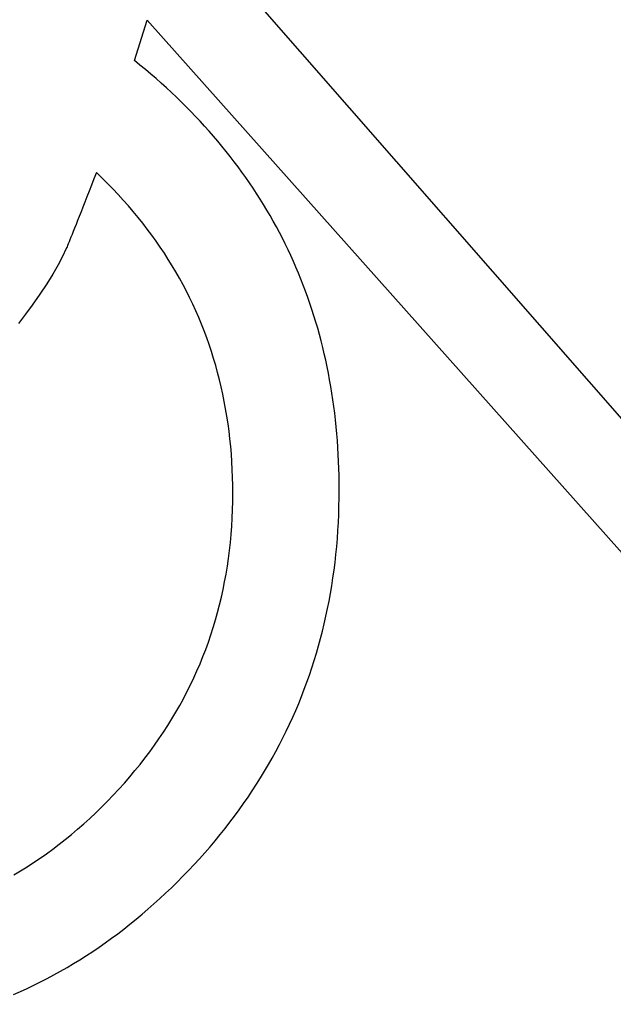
# Model space of a CAD drawing. Extents: x 99998.9 to 100095.7, y 99995 to 100010.7.
# Drawn here: x 100060.8748 to 100060.9184, y 100003.5872 to 100003.6586 of the extents above; entities that cross this region are included whole.
import ezdxf

# ---------------------------------------------------------------- set-up
doc = ezdxf.new("R2010")
doc.units = 0
doc.layers.add('TR_SN_ConstructionSigns', color=7, linetype='Continuous')

msp = doc.modelspace()

# ---------------------------------------------------------------- linework, layer by layer
at = {"layer": 'TR_SN_ConstructionSigns'}
for p, q in [((100060.88686, 100003.666085), (100060.92445, 100003.623085)), ((100060.883252, 100003.655633), (100060.884183, 100003.658602)), ((100060.884183, 100003.658602), (100060.922817, 100003.615244)), ((100060.883655, 100003.655307), (100060.883252, 100003.655633)), ((100060.884053, 100003.654979), (100060.883655, 100003.655307)), ((100060.884445, 100003.654648), (100060.884053, 100003.654979)), ((100060.884831, 100003.654314), (100060.884445, 100003.654648)), ((100060.885212, 100003.653978), (100060.884831, 100003.654314)), ((100060.885588, 100003.653639), (100060.885212, 100003.653978)), ((100060.885958, 100003.653297), (100060.885588, 100003.653639)), ((100060.886322, 100003.652952), (100060.885958, 100003.653297)), ((100060.886682, 100003.652605), (100060.886322, 100003.652952)), ((100060.887035, 100003.652255), (100060.886682, 100003.652605)), ((100060.887383, 100003.651902), (100060.887035, 100003.652255)), ((100060.887726, 100003.651546), (100060.887383, 100003.651902)), ((100060.888063, 100003.651188), (100060.887726, 100003.651546)), ((100060.888395, 100003.650827), (100060.888063, 100003.651188)), ((100060.888721, 100003.650463), (100060.888395, 100003.650827)), ((100060.889042, 100003.650097), (100060.888721, 100003.650463)), ((100060.889357, 100003.649727), (100060.889042, 100003.650097)), ((100060.889667, 100003.649355), (100060.889357, 100003.649727)), ((100060.889971, 100003.648981), (100060.889667, 100003.649355)), ((100060.89027, 100003.648603), (100060.889971, 100003.648981)), ((100060.890563, 100003.648223), (100060.89027, 100003.648603)), ((100060.890851, 100003.64784), (100060.890563, 100003.648223)), ((100060.880456, 100003.647436), (100060.880272, 100003.64696)), ((100060.880869, 100003.647038), (100060.880456, 100003.647436)), ((100060.891134, 100003.647454), (100060.890851, 100003.64784)), ((100060.891411, 100003.647066), (100060.891134, 100003.647454)), ((100060.880272, 100003.64696), (100060.880095, 100003.646505)), ((100060.881273, 100003.646636), (100060.880869, 100003.647038)), ((100060.881668, 100003.64623), (100060.881273, 100003.646636)), ((100060.891682, 100003.646675), (100060.891411, 100003.647066)), ((100060.891948, 100003.646281), (100060.891682, 100003.646675)), ((100060.879927, 100003.646071), (100060.879766, 100003.645658)), ((100060.880095, 100003.646505), (100060.879927, 100003.646071)), ((100060.882055, 100003.645821), (100060.881668, 100003.64623)), ((100060.882433, 100003.645407), (100060.882055, 100003.645821)), ((100060.892208, 100003.645884), (100060.891948, 100003.646281)), ((100060.892463, 100003.645485), (100060.892208, 100003.645884)), ((100060.879613, 100003.645266), (100060.879468, 100003.644895)), ((100060.879766, 100003.645658), (100060.879613, 100003.645266)), ((100060.882802, 100003.64499), (100060.882433, 100003.645407)), ((100060.892713, 100003.645083), (100060.892463, 100003.645485)), ((100060.879332, 100003.644545), (100060.879202, 100003.644216)), ((100060.879468, 100003.644895), (100060.879332, 100003.644545)), ((100060.883162, 100003.644568), (100060.882802, 100003.64499)), ((100060.883514, 100003.644143), (100060.883162, 100003.644568)), ((100060.892957, 100003.644678), (100060.892713, 100003.645083)), ((100060.893195, 100003.644271), (100060.892957, 100003.644678)), ((100060.879081, 100003.643908), (100060.878968, 100003.643622)), ((100060.879202, 100003.644216), (100060.879081, 100003.643908)), ((100060.883857, 100003.643714), (100060.883514, 100003.644143)), ((100060.884192, 100003.64328), (100060.883857, 100003.643714)), ((100060.893428, 100003.643861), (100060.893195, 100003.644271)), ((100060.893656, 100003.643448), (100060.893428, 100003.643861)), ((100060.878766, 100003.643111), (100060.878676, 100003.642887)), ((100060.878863, 100003.643356), (100060.878766, 100003.643111)), ((100060.878968, 100003.643622), (100060.878863, 100003.643356)), ((100060.884517, 100003.642843), (100060.884192, 100003.64328)), ((100060.893878, 100003.643032), (100060.893656, 100003.643448)), ((100060.894094, 100003.642613), (100060.893878, 100003.643032)), ((100060.878455, 100003.642341), (100060.878397, 100003.642202)), ((100060.878521, 100003.642502), (100060.878455, 100003.642341)), ((100060.878595, 100003.642684), (100060.878521, 100003.642502)), ((100060.878676, 100003.642887), (100060.878595, 100003.642684)), ((100060.884835, 100003.642402), (100060.884517, 100003.642843)), ((100060.885143, 100003.641958), (100060.884835, 100003.642402)), ((100060.894306, 100003.642192), (100060.894094, 100003.642613)), ((100060.878246, 100003.641852), (100060.877982, 100003.641275)), ((100060.878272, 100003.641908), (100060.878246, 100003.641852)), ((100060.878306, 100003.641985), (100060.878272, 100003.641908)), ((100060.878348, 100003.642083), (100060.878306, 100003.641985)), ((100060.878397, 100003.642202), (100060.878348, 100003.642083)), ((100060.885443, 100003.641509), (100060.885143, 100003.641958)), ((100060.894511, 100003.641768), (100060.894306, 100003.642192)), ((100060.894711, 100003.641342), (100060.894511, 100003.641768)), ((100060.877982, 100003.641275), (100060.877657, 100003.640652)), ((100060.885734, 100003.641056), (100060.885443, 100003.641509)), ((100060.886016, 100003.640599), (100060.885734, 100003.641056)), ((100060.894906, 100003.640912), (100060.894711, 100003.641342)), ((100060.895095, 100003.64048), (100060.894906, 100003.640912)), ((100060.877657, 100003.640652), (100060.877271, 100003.639982)), ((100060.88629, 100003.640139), (100060.886016, 100003.640599)), ((100060.886555, 100003.639674), (100060.88629, 100003.640139)), ((100060.895279, 100003.640045), (100060.895095, 100003.64048)), ((100060.877271, 100003.639982), (100060.876823, 100003.639266)), ((100060.886811, 100003.639206), (100060.886555, 100003.639674)), ((100060.895457, 100003.639608), (100060.895279, 100003.640045)), ((100060.89563, 100003.639168), (100060.895457, 100003.639608)), ((100060.876823, 100003.639266), (100060.876314, 100003.638504)), ((100060.887058, 100003.638733), (100060.886811, 100003.639206)), ((100060.887297, 100003.638257), (100060.887058, 100003.638733)), ((100060.895797, 100003.638725), (100060.89563, 100003.639168)), ((100060.895959, 100003.638279), (100060.895797, 100003.638725)), ((100060.876314, 100003.638504), (100060.875744, 100003.637695)), ((100060.887527, 100003.637777), (100060.887297, 100003.638257)), ((100060.896115, 100003.63783), (100060.895959, 100003.638279)), ((100060.875744, 100003.637695), (100060.87527, 100003.637051)), ((100060.887749, 100003.637293), (100060.887527, 100003.637777)), ((100060.887962, 100003.636805), (100060.887749, 100003.637293)), ((100060.896266, 100003.637379), (100060.896115, 100003.63783)), ((100060.896411, 100003.636925), (100060.896266, 100003.637379)), ((100060.87527, 100003.637051), (100060.874751, 100003.636366)), ((100060.888166, 100003.636313), (100060.887962, 100003.636805)), ((100060.896551, 100003.636468), (100060.896411, 100003.636925)), ((100060.888361, 100003.635817), (100060.888166, 100003.636313)), ((100060.888548, 100003.635317), (100060.888361, 100003.635817)), ((100060.896685, 100003.636009), (100060.896551, 100003.636468)), ((100060.896814, 100003.635547), (100060.896685, 100003.636009)), ((100060.888726, 100003.634814), (100060.888548, 100003.635317)), ((100060.896937, 100003.635082), (100060.896814, 100003.635547)), ((100060.888896, 100003.634306), (100060.888726, 100003.634814)), ((100060.897055, 100003.634614), (100060.896937, 100003.635082)), ((100060.897168, 100003.634144), (100060.897055, 100003.634614)), ((100060.889056, 100003.633795), (100060.888896, 100003.634306)), ((100060.889208, 100003.633279), (100060.889056, 100003.633795)), ((100060.897275, 100003.633671), (100060.897168, 100003.634144)), ((100060.897376, 100003.633195), (100060.897275, 100003.633671)), ((100060.889352, 100003.63276), (100060.889208, 100003.633279)), ((100060.897472, 100003.632716), (100060.897376, 100003.633195)), ((100060.889486, 100003.632237), (100060.889352, 100003.63276)), ((100060.889612, 100003.63171), (100060.889486, 100003.632237)), ((100060.897562, 100003.632235), (100060.897472, 100003.632716)), ((100060.88973, 100003.631178), (100060.889612, 100003.63171)), ((100060.897647, 100003.631751), (100060.897562, 100003.632235)), ((100060.897727, 100003.631264), (100060.897647, 100003.631751)), ((100060.889838, 100003.630643), (100060.88973, 100003.631178)), ((100060.897801, 100003.630775), (100060.897727, 100003.631264)), ((100060.889938, 100003.630104), (100060.889838, 100003.630643)), ((100060.890029, 100003.629562), (100060.889938, 100003.630104)), ((100060.897869, 100003.630283), (100060.897801, 100003.630775)), ((100060.897932, 100003.629788), (100060.897869, 100003.630283)), ((100060.890112, 100003.629015), (100060.890029, 100003.629562)), ((100060.89799, 100003.62929), (100060.897932, 100003.629788)), ((100060.890186, 100003.628464), (100060.890112, 100003.629015)), ((100060.898042, 100003.62879), (100060.89799, 100003.62929)), ((100060.898089, 100003.628286), (100060.898042, 100003.62879)), ((100060.890251, 100003.62791), (100060.890186, 100003.628464)), ((100060.89813, 100003.627781), (100060.898089, 100003.628286)), ((100060.890307, 100003.627351), (100060.890251, 100003.62791)), ((100060.890355, 100003.626789), (100060.890307, 100003.627351)), ((100060.898166, 100003.627272), (100060.89813, 100003.627781)), ((100060.898196, 100003.626761), (100060.898166, 100003.627272)), ((100060.890394, 100003.626222), (100060.890355, 100003.626789)), ((100060.89822, 100003.626247), (100060.898196, 100003.626761)), ((100060.890425, 100003.625652), (100060.890394, 100003.626222)), ((100060.89824, 100003.62573), (100060.89822, 100003.626247)), ((100060.890446, 100003.625078), (100060.890425, 100003.625652)), ((100060.898253, 100003.62521), (100060.89824, 100003.62573)), ((100060.898261, 100003.624688), (100060.898253, 100003.62521)), ((100060.890459, 100003.6245), (100060.890446, 100003.625078)), ((100060.890464, 100003.623918), (100060.890459, 100003.6245)), ((100060.898264, 100003.624163), (100060.898261, 100003.624688)), ((100060.890459, 100003.623306), (100060.890464, 100003.623918)), ((100060.89826, 100003.62356), (100060.898264, 100003.624163)), ((100060.890444, 100003.622699), (100060.890459, 100003.623306)), ((100060.89823, 100003.622364), (100060.898249, 100003.62296)), ((100060.898249, 100003.62296), (100060.89826, 100003.62356)), ((100060.890419, 100003.622096), (100060.890444, 100003.622699)), ((100060.898204, 100003.621771), (100060.89823, 100003.622364)), ((100060.890384, 100003.621498), (100060.890419, 100003.622096)), ((100060.898169, 100003.621181), (100060.898204, 100003.621771)), ((100060.890285, 100003.620312), (100060.890339, 100003.620903)), ((100060.890339, 100003.620903), (100060.890384, 100003.621498)), ((100060.898128, 100003.620594), (100060.898169, 100003.621181)), ((100060.89022, 100003.619726), (100060.890285, 100003.620312)), ((100060.898079, 100003.620011), (100060.898128, 100003.620594)), ((100060.890145, 100003.619143), (100060.89022, 100003.619726)), ((100060.897957, 100003.618854), (100060.898022, 100003.619431)), ((100060.898022, 100003.619431), (100060.898079, 100003.620011)), ((100060.890061, 100003.618565), (100060.890145, 100003.619143)), ((100060.897885, 100003.61828), (100060.897957, 100003.618854)), ((100060.889862, 100003.617421), (100060.889966, 100003.617991)), ((100060.889966, 100003.617991), (100060.890061, 100003.618565)), ((100060.897806, 100003.61771), (100060.897885, 100003.61828)), ((100060.889748, 100003.616855), (100060.889862, 100003.617421)), ((100060.897719, 100003.617143), (100060.897806, 100003.61771)), ((100060.889623, 100003.616293), (100060.889748, 100003.616855)), ((100060.897521, 100003.616018), (100060.897624, 100003.616579)), ((100060.897624, 100003.616579), (100060.897719, 100003.617143)), ((100060.889489, 100003.615735), (100060.889623, 100003.616293)), ((100060.897412, 100003.615461), (100060.897521, 100003.616018)), ((100060.889191, 100003.614632), (100060.889345, 100003.615181)), ((100060.889345, 100003.615181), (100060.889489, 100003.615735)), ((100060.897294, 100003.614907), (100060.897412, 100003.615461)), ((100060.889027, 100003.614087), (100060.889191, 100003.614632)), ((100060.897169, 100003.614356), (100060.897294, 100003.614907)), ((100060.888853, 100003.613545), (100060.889027, 100003.614087)), ((100060.896896, 100003.613264), (100060.897036, 100003.613808)), ((100060.897036, 100003.613808), (100060.897169, 100003.614356)), ((100060.888475, 100003.612475), (100060.888669, 100003.613008)), ((100060.888669, 100003.613008), (100060.888853, 100003.613545)), ((100060.896748, 100003.612723), (100060.896896, 100003.613264)), ((100060.888271, 100003.611946), (100060.888475, 100003.612475)), ((100060.896593, 100003.612185), (100060.896748, 100003.612723)), ((100060.888057, 100003.611421), (100060.888271, 100003.611946)), ((100060.89626, 100003.611119), (100060.89643, 100003.611651)), ((100060.89643, 100003.611651), (100060.896593, 100003.612185)), ((100060.8876, 100003.610384), (100060.887834, 100003.6109)), ((100060.887834, 100003.6109), (100060.888057, 100003.611421)), ((100060.896081, 100003.610591), (100060.89626, 100003.611119)), ((100060.887356, 100003.609871), (100060.8876, 100003.610384)), ((100060.895896, 100003.610067), (100060.896081, 100003.610591)), ((100060.887103, 100003.609363), (100060.887356, 100003.609871)), ((100060.895502, 100003.609027), (100060.895703, 100003.609545)), ((100060.895703, 100003.609545), (100060.895896, 100003.610067)), ((100060.886566, 100003.608358), (100060.886839, 100003.608859)), ((100060.886839, 100003.608859), (100060.887103, 100003.609363)), ((100060.895293, 100003.608512), (100060.895502, 100003.609027)), ((100060.886282, 100003.607862), (100060.886566, 100003.608358)), ((100060.894854, 100003.607492), (100060.895077, 100003.608)), ((100060.895077, 100003.608), (100060.895293, 100003.608512)), ((100060.885686, 100003.606883), (100060.885989, 100003.60737)), ((100060.885989, 100003.60737), (100060.886282, 100003.607862)), ((100060.894623, 100003.606987), (100060.894854, 100003.607492)), ((100060.885373, 100003.606399), (100060.885686, 100003.606883)), ((100060.894384, 100003.606485), (100060.894623, 100003.606987)), ((100060.884716, 100003.605444), (100060.885049, 100003.605919)), ((100060.885049, 100003.605919), (100060.885373, 100003.606399)), ((100060.893884, 100003.605491), (100060.894137, 100003.605986)), ((100060.894137, 100003.605986), (100060.894384, 100003.606485)), ((100060.884373, 100003.604972), (100060.884716, 100003.605444)), ((100060.893622, 100003.604998), (100060.893884, 100003.605491)), ((100060.883657, 100003.604042), (100060.88402, 100003.604505)), ((100060.88402, 100003.604505), (100060.884373, 100003.604972)), ((100060.893076, 100003.604024), (100060.893353, 100003.604509)), ((100060.893353, 100003.604509), (100060.893622, 100003.604998)), ((100060.883284, 100003.603583), (100060.883657, 100003.604042)), ((100060.892792, 100003.603541), (100060.893076, 100003.604024)), ((100060.882509, 100003.602677), (100060.882902, 100003.603128)), ((100060.882902, 100003.603128), (100060.883284, 100003.603583)), ((100060.892201, 100003.602586), (100060.8925, 100003.603062)), ((100060.8925, 100003.603062), (100060.892792, 100003.603541)), ((100060.881693, 100003.601788), (100060.882106, 100003.60223)), ((100060.882106, 100003.60223), (100060.882509, 100003.602677)), ((100060.891894, 100003.602114), (100060.892201, 100003.602586)), ((100060.881271, 100003.601349), (100060.881693, 100003.601788)), ((100060.891258, 100003.601178), (100060.89158, 100003.601644)), ((100060.89158, 100003.601644), (100060.891894, 100003.602114)), ((100060.880408, 100003.600497), (100060.880841, 100003.600918)), ((100060.880841, 100003.600918), (100060.881271, 100003.601349)), ((100060.890928, 100003.600716), (100060.891258, 100003.601178)), ((100060.879528, 100003.599685), (100060.87997, 100003.600086)), ((100060.87997, 100003.600086), (100060.880408, 100003.600497)), ((100060.890246, 100003.5998), (100060.890591, 100003.600256)), ((100060.890591, 100003.600256), (100060.890928, 100003.600716)), ((100060.879083, 100003.599294), (100060.879528, 100003.599685)), ((100060.889893, 100003.599347), (100060.890246, 100003.5998)), ((100060.878179, 100003.598543), (100060.878633, 100003.598913)), ((100060.878633, 100003.598913), (100060.879083, 100003.599294)), ((100060.889166, 100003.59845), (100060.889533, 100003.598897)), ((100060.889533, 100003.598897), (100060.889893, 100003.599347)), ((100060.87726, 100003.597832), (100060.877721, 100003.598183)), ((100060.877721, 100003.598183), (100060.878179, 100003.598543)), ((100060.888408, 100003.597567), (100060.888791, 100003.598007)), ((100060.888791, 100003.598007), (100060.889166, 100003.59845)), ((100060.876324, 100003.597163), (100060.876794, 100003.597492)), ((100060.876794, 100003.597492), (100060.87726, 100003.597832)), ((100060.888018, 100003.59713), (100060.888408, 100003.597567)), ((100060.87489, 100003.596234), (100060.875372, 100003.596533)), ((100060.875372, 100003.596533), (100060.87585, 100003.596843)), ((100060.87585, 100003.596843), (100060.876324, 100003.597163)), ((100060.887214, 100003.596266), (100060.88762, 100003.596697)), ((100060.88762, 100003.596697), (100060.888018, 100003.59713)), ((100060.874404, 100003.595945), (100060.87489, 100003.596234)), ((100060.886383, 100003.595418), (100060.886801, 100003.595839)), ((100060.886801, 100003.595839), (100060.887214, 100003.596266)), ((100060.885961, 100003.595004), (100060.886383, 100003.595418)), ((100060.885108, 100003.5942), (100060.885536, 100003.594598)), ((100060.885536, 100003.594598), (100060.885961, 100003.595004)), ((100060.884243, 100003.593426), (100060.884677, 100003.593809)), ((100060.884677, 100003.593809), (100060.885108, 100003.5942)), ((100060.883364, 100003.592684), (100060.883805, 100003.593051)), ((100060.883805, 100003.593051), (100060.884243, 100003.593426)), ((100060.882473, 100003.591972), (100060.88292, 100003.592324)), ((100060.88292, 100003.592324), (100060.883364, 100003.592684)), ((100060.881569, 100003.591292), (100060.882023, 100003.591628)), ((100060.882023, 100003.591628), (100060.882473, 100003.591972)), ((100060.880652, 100003.590642), (100060.881112, 100003.590963)), ((100060.881112, 100003.590963), (100060.881569, 100003.591292)), ((100060.879723, 100003.590023), (100060.880189, 100003.590329)), ((100060.880189, 100003.590329), (100060.880652, 100003.590642)), ((100060.878305, 100003.589153), (100060.878781, 100003.589436)), ((100060.878781, 100003.589436), (100060.879253, 100003.589726)), ((100060.879253, 100003.589726), (100060.879723, 100003.590023)), ((100060.877343, 100003.588612), (100060.877826, 100003.588879)), ((100060.877826, 100003.588879), (100060.878305, 100003.589153)), ((100060.875877, 100003.587858), (100060.876369, 100003.588102)), ((100060.876369, 100003.588102), (100060.876858, 100003.588353)), ((100060.876858, 100003.588353), (100060.877343, 100003.588612)), ((100060.874382, 100003.587174), (100060.874884, 100003.587394)), ((100060.874884, 100003.587394), (100060.875382, 100003.587622)), ((100060.875382, 100003.587622), (100060.875877, 100003.587858))]:
    msp.add_line(p, q, dxfattribs=at)

doc.saveas('drawing.dxf')
